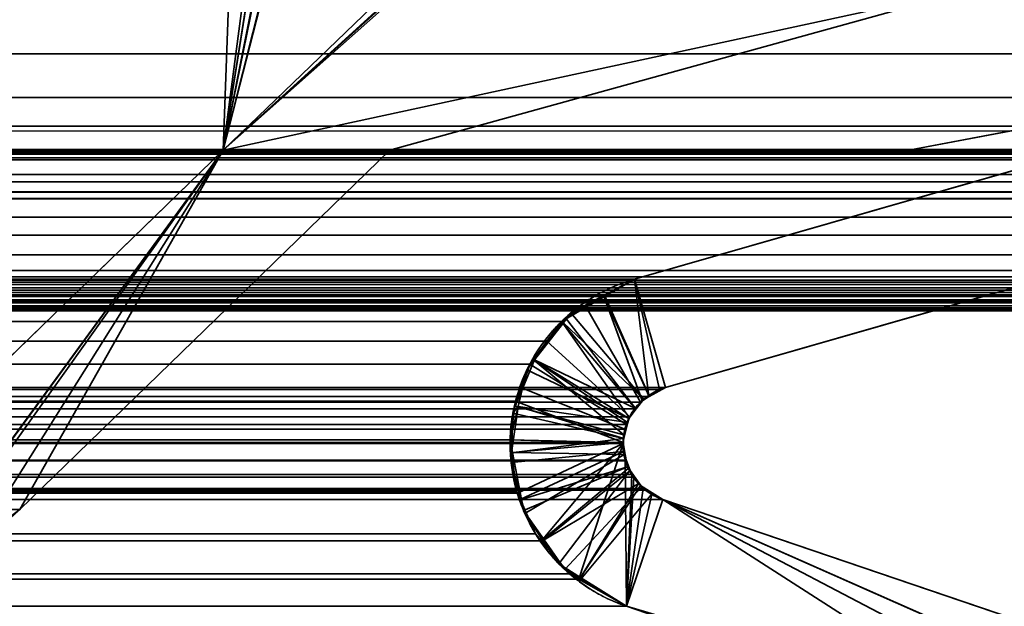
# Model space of a CAD drawing. Header units: millimetres. Extents: x -490 to 6690, y -115 to 132.
# Tile 985 of 1031: x 6504.02 to 6509.1, y 0.79 to 3.82. Entities that reach past the tile are written whole.
import ezdxf

# ---------------------------------------------------------------- set-up
doc = ezdxf.new("R2010")
doc.units = ezdxf.units.MM
doc.layers.add('151', color=7, linetype='Continuous', true_color=0xffffff)

# ---------------------------------------------------------------- blocks, each defined once
blk = doc.blocks.new('UG_SURFACE_342')
at = {"layer": '151', "color": 14, "linetype": 'Continuous', "lineweight": 35}
for points in [[(6517.3001, -10, 2024.3001), (6517.3001, 19, 2024.3001), (5482.6999, 19, 2024.3001), (5482.6999, -10, 2024.3001)], [(6513.2499, 16.25, 2020.2501), (6513.2499, -22, 2020.2501), (5486.7501, -22, 2020.2501), (5486.7501, 16.25, 2020.2501)]]:
    blk.add_3dface(points, dxfattribs=at)
blk = doc.blocks.new('UG_SURFACE_343')
at = {"layer": '151', "color": 7, "linetype": 'Continuous', "lineweight": 35}
for points in [[(5486.7501, 16, 2020.2501), (5486.7501, -22, 2020.2501), (6513.2499, -22, 2020.2501), (6513.2499, 16, 2020.2501)], [(6513, 16, 2020), (6513, -22, 2020), (5487, -22, 2020), (5487, 16, 2020)]]:
    blk.add_3dface(points, dxfattribs=at)
blk = doc.blocks.new('UG_SURFACE_351')
at = {"layer": '151', "color": 46, "linetype": 'Continuous', "lineweight": 35}
for points in [[(6506.6943, 4.6182, 2013.6945), (6506.7863, 4.6403, 2013.7866), (6508.9998, 4, 2016), (6505.0678, 3.15, 2012.0678)], [(6505.0678, 3.15, 2012.0678), (6506.5589, 4.5858, 2013.5591), (6506.6943, 4.6182, 2013.6945)], [(6505.4245, 4.5638, 2012.4242), (6505.5161, 4.5858, 2012.5163), (6506.5589, 4.5858, 2013.5591), (6505.0678, 3.15, 2012.0678)], [(6505.3411, 4.524, 2012.3408), (6505.3787, 4.5529, 2012.3789), (6505.4245, 4.5638, 2012.4242), (6505.0678, 3.15, 2012.0678)], [(6505.2743, 4.4603, 2012.2745), (6505.2929, 4.4877, 2012.2931), (6505.3411, 4.524, 2012.3408), (6505.0678, 3.15, 2012.0678)], [(6505.2295, 4.3804, 2012.2294), (6505.2433, 4.4141, 2012.2433), (6505.2743, 4.4603, 2012.2745), (6505.0678, 3.15, 2012.0678)], [(6505.0678, 3.15, 2012.0678), (6505.0998, 4, 2012.1), (6505.2295, 4.3804, 2012.2294)], [(5487.1984, 3.4215, 2019.8019), (6512.8016, 3.4215, 2019.8019), (6512.3963, 4, 2019.3963), (5487.6037, 4, 2019.3963)], [(6505.0678, 3.15, 2012.0678), (6501.8001, 3.15, 2008.8), (6500.9999, 4, 2007.9999), (6505.0998, 4, 2012.1)], [(6505.929, 3.15, 2012.9292), (6505.0678, 3.15, 2012.0678), (6508.9998, 4, 2016)], [(6511.2467, 3.6468, 2018.2469), (6508.6079, 3.15, 2015.6081), (6505.929, 3.15, 2012.9292), (6508.9998, 4, 2016)], [(6508.9998, 4, 2016), (6512.3963, 4, 2019.3963), (6511.2467, 3.6468, 2018.2469)], [(5492.8088, 2.4839, 2014.1912), (5488.7533, 3.6468, 2018.2469), (6511.2467, 3.6468, 2018.2469), (6507.1912, 2.4839, 2014.1912)], [(5488.7533, 3.6468, 2018.2469), (5491.3921, 3.15, 2015.6081), (6508.6079, 3.15, 2015.6081), (6511.2467, 3.6468, 2018.2469)], [(6507.1912, 2.4839, 2014.1912), (6511.2467, 3.6468, 2018.2469), (6511.5824, 3.1368, 2018.5823), (6507.3519, 1.9237, 2014.3518)], [(5487.1984, 3.4215, 2019.8019), (5487.1364, 3.3483, 2019.8638), (6512.9075, 3.2733, 2019.9075)], [(6512.9075, 3.2733, 2019.9075), (6512.8016, 3.4215, 2019.8019), (5487.1984, 3.4215, 2019.8019)], [(5487.1364, 3.3483, 2019.8638), (5487.0949, 3.2711, 2019.9051), (6512.9075, 3.2733, 2019.9075)], [(5487.0429, 3.1743, 2019.9571), (6512.9247, 3.2492, 2019.9246), (6512.9075, 3.2733, 2019.9075)], [(6512.9075, 3.2733, 2019.9075), (5487.0949, 3.2711, 2019.9051), (5487.0429, 3.1743, 2019.9571)], [(5487.0429, 3.1743, 2019.9571), (6512.9762, 3.1102, 2019.9761), (6512.9247, 3.2492, 2019.9246)], [(5487.0429, 3.1743, 2019.9571), (5487.0234, 3.1107, 2019.9764), (6512.9762, 3.1102, 2019.9761)], [(6512.0039, 3.1289, 2019.0036), (5487.9961, 3.1289, 2019.0036), (5488.0466, 3.1528, 2018.9531)], [(5488.0466, 3.1528, 2018.9531), (5488.2293, 3.1449, 2018.7709), (6511.7707, 3.1449, 2018.7709), (6511.9534, 3.1528, 2018.9531)], [(6511.9534, 3.1528, 2018.9531), (6512.0039, 3.1289, 2019.0036), (5488.0466, 3.1528, 2018.9531)], [(6512.9762, 3.1102, 2019.9761), (5487.0234, 3.1107, 2019.9764), (5487.0195, 3.0974, 2019.9804)], [(5487.0195, 3.0974, 2019.9804), (6512.98, 3.0997, 2019.98), (6512.9762, 3.1102, 2019.9761)], [(5487.9961, 3.1289, 2019.0036), (6512.0039, 3.1289, 2019.0036), (6512.2266, 3.0237, 2019.2263), (5487.7734, 3.0237, 2019.2263)], [(5488.4176, 3.1368, 2018.5823), (6511.5824, 3.1368, 2018.5823), (6511.7707, 3.1449, 2018.7709), (5488.2293, 3.1449, 2018.7709)], [(5488.4176, 3.1368, 2018.5823), (5492.6481, 1.9237, 2014.3518), (6507.3519, 1.9237, 2014.3518), (6511.5824, 3.1368, 2018.5823)], [(6505.929, 3.15, 2012.9292), (6508.6079, 3.15, 2015.6081), (5491.3921, 3.15, 2015.6081), (5494.071, 3.15, 2012.9292)], [(5494.071, 3.15, 2012.9292), (5495.9822, 1.2939, 2011.0178), (6504.0178, 1.2939, 2011.0178), (6505.929, 3.15, 2012.9292)], [(6505.0678, 3.15, 2012.0678), (5494.9322, 3.15, 2012.0678), (5498.1999, 3.15, 2008.8), (6501.8001, 3.15, 2008.8)], [(6505.0678, 3.15, 2012.0678), (6502.6479, 0.8, 2009.6481), (5497.3521, 0.8, 2009.6481), (5494.9322, 3.15, 2012.0678)], [(6503.4819, 0.9777, 2010.4818), (6503.4666, 0.9696, 2010.4668), (6502.6479, 0.8, 2009.6481), (6505.0678, 3.15, 2012.0678)], [(6505.0678, 3.15, 2012.0678), (6503.54, 1.009, 2010.5398), (6503.4819, 0.9777, 2010.4818)], [(6503.7951, 1.1266, 2010.7949), (6503.7742, 1.1111, 2010.7744), (6503.54, 1.009, 2010.5398), (6505.0678, 3.15, 2012.0678)], [(6505.0678, 3.15, 2012.0678), (6505.929, 3.15, 2012.9292), (6504.0178, 1.2939, 2011.0178), (6503.7951, 1.1266, 2010.7949)], [(5487.0195, 3.0974, 2019.9804), (5487, 2.933, 2020), (6513, 2.933, 2020)], [(5487.0195, 3.0974, 2019.9804), (6513, 2.933, 2020), (6512.98, 3.0997, 2019.98)], [(5487.6938, 2.986, 2019.3059), (5487.7734, 3.0237, 2019.2263), (6512.2266, 3.0237, 2019.2263), (6512.3062, 2.986, 2019.3059)], [(6512.3835, 2.8989, 2019.3834), (5487.6165, 2.8989, 2019.3834), (5487.6938, 2.986, 2019.3059)], [(6512.3062, 2.986, 2019.3059), (6512.3835, 2.8989, 2019.3834), (5487.6938, 2.986, 2019.3059)], [(5487, 2.933, 2020), (5487, 2.5278, 2020), (6513, 2.5278, 2020), (6513, 2.933, 2020)], [(5487.5317, 2.8036, 2019.4681), (5487.6165, 2.8989, 2019.3834), (6512.3835, 2.8989, 2019.3834), (6512.4683, 2.8036, 2019.4681)], [(6512.4683, 2.8036, 2019.4681), (5487.4883, 2.71, 2019.5117), (5487.5317, 2.8036, 2019.4681)], [(6512.4683, 2.8036, 2019.4681), (6512.5117, 2.71, 2019.5117), (5487.4883, 2.71, 2019.5117)], [(5487.4411, 2.6087, 2019.5589), (5487.4883, 2.71, 2019.5117), (6512.5117, 2.71, 2019.5117), (6512.5589, 2.6087, 2019.5589)], [(6512.5589, 2.6087, 2019.5589), (5487.4148, 2.4958, 2019.5851), (5487.4411, 2.6087, 2019.5589)], [(6512.5589, 2.6087, 2019.5589), (6512.5852, 2.4958, 2019.5851), (5487.4148, 2.4958, 2019.5851)], [(6513, 2.5278, 2020), (5487, 2.5278, 2020), (5487.0062, 2.478, 2019.994)], [(6512.9938, 2.478, 2019.994), (6513, 2.5278, 2020), (5487.0062, 2.478, 2019.994)], [(6512.5852, 2.4958, 2019.5851), (6512.5971, 2.4566, 2019.5971), (5487.4029, 2.4566, 2019.5971), (5487.4148, 2.4958, 2019.5851)], [(5487.0062, 2.478, 2019.994), (5487.0095, 2.4684, 2019.9902), (6512.9905, 2.4684, 2019.9902), (6512.9938, 2.478, 2019.994)], [(6512.9743, 2.4272, 2019.9742), (5487.0095, 2.4684, 2019.9902), (5487.0257, 2.4272, 2019.9742)], [(6512.9743, 2.4272, 2019.9742), (6512.9905, 2.4684, 2019.9902), (5487.0095, 2.4684, 2019.9902)], [(5487.3977, 2.439, 2019.6023), (6512.5971, 2.4566, 2019.5971), (6512.6023, 2.439, 2019.6023)], [(5487.3977, 2.439, 2019.6023), (5487.4029, 2.4566, 2019.5971), (6512.5971, 2.4566, 2019.5971)], [(5493.0606, 2.3564, 2013.9396), (5492.8088, 2.4839, 2014.1912), (6507.1912, 2.4839, 2014.1912)], [(6507.1912, 2.4839, 2014.1912), (6506.9427, 2.3391, 2013.943), (5493.0606, 2.3564, 2013.9396)], [(6507.2665, 1.8772, 2014.2665), (6507.2231, 1.8487, 2014.2231), (6506.9427, 2.3391, 2013.943), (6507.1912, 2.4839, 2014.1912)], [(6507.1912, 2.4839, 2014.1912), (6507.3204, 1.9128, 2014.3206), (6507.2665, 1.8772, 2014.2665)], [(6507.3519, 1.9237, 2014.3518), (6507.3204, 1.9128, 2014.3206), (6507.1912, 2.4839, 2014.1912)], [(5487.0257, 2.4272, 2019.9742), (5487.0358, 2.4142, 2019.9642), (6512.9642, 2.4142, 2019.9642), (6512.9743, 2.4272, 2019.9742)], [(6512.9642, 2.4142, 2019.9642), (5487.0358, 2.4142, 2019.9642), (5487.0644, 2.3771, 2019.9356)], [(6512.9356, 2.3771, 2019.9356), (6512.9642, 2.4142, 2019.9642), (5487.0644, 2.3771, 2019.9356)], [(6512.6314, 2.3936, 2019.6314), (5487.329, 2.3609, 2019.6712), (5487.3686, 2.3936, 2019.6314)], [(6512.6314, 2.3936, 2019.6314), (6512.671, 2.3609, 2019.6712), (5487.329, 2.3609, 2019.6712)], [(5487.3686, 2.3936, 2019.6314), (6512.6262, 2.402, 2019.6261), (6512.6314, 2.3936, 2019.6314)], [(5487.3686, 2.3936, 2019.6314), (5487.3738, 2.402, 2019.6261), (6512.6262, 2.402, 2019.6261)], [(6512.6023, 2.439, 2019.6023), (5487.3738, 2.402, 2019.6261), (5487.3977, 2.439, 2019.6023)], [(6512.6023, 2.439, 2019.6023), (6512.6262, 2.402, 2019.6261), (5487.3738, 2.402, 2019.6261)], [(5487.0644, 2.3771, 2019.9356), (5487.0787, 2.3679, 2019.9215), (6512.9213, 2.3679, 2019.9215), (6512.9356, 2.3771, 2019.9356)], [(6512.8698, 2.3343, 2019.8696), (5487.0787, 2.3679, 2019.9215), (5487.1302, 2.3343, 2019.8696)], [(6512.8698, 2.3343, 2019.8696), (6512.9213, 2.3679, 2019.9215), (5487.0787, 2.3679, 2019.9215)], [(6512.6896, 2.3454, 2019.6898), (5487.2746, 2.335, 2019.7253), (5487.3104, 2.3454, 2019.6898)], [(6512.6896, 2.3454, 2019.6898), (6512.7254, 2.335, 2019.7253), (5487.2746, 2.335, 2019.7253)], [(5487.3104, 2.3454, 2019.6898), (6512.671, 2.3609, 2019.6712), (6512.6896, 2.3454, 2019.6898)], [(5487.3104, 2.3454, 2019.6898), (5487.329, 2.3609, 2019.6712), (6512.671, 2.3609, 2019.6712)], [(5493.1068, 2.333, 2013.8934), (5493.0606, 2.3564, 2013.9396), (6506.9427, 2.3391, 2013.943)], [(5493.1068, 2.333, 2013.8934), (6506.9427, 2.3391, 2013.943), (6506.815, 2.2645, 2013.8149)], [(6506.815, 2.2645, 2013.8149), (6506.9427, 2.3391, 2013.943), (6507.2231, 1.8487, 2014.2231), (6507.1974, 1.8139, 2014.1973)], [(5487.1917, 2.3244, 2019.8085), (6512.8083, 2.3244, 2019.8085), (6512.8675, 2.334, 2019.8674), (5487.1325, 2.334, 2019.8674)], [(5487.2084, 2.3216, 2019.7914), (6512.7916, 2.3216, 2019.7914), (6512.8083, 2.3244, 2019.8085), (5487.1917, 2.3244, 2019.8085)], [(6512.7783, 2.3195, 2019.7783), (5487.2084, 2.3216, 2019.7914), (5487.2217, 2.3195, 2019.7783)], [(6512.7783, 2.3195, 2019.7783), (6512.7916, 2.3216, 2019.7914), (5487.2084, 2.3216, 2019.7914)], [(5487.2217, 2.3195, 2019.7783), (6512.7254, 2.335, 2019.7253), (6512.7783, 2.3195, 2019.7783)], [(5487.2217, 2.3195, 2019.7783), (5487.2746, 2.335, 2019.7253), (6512.7254, 2.335, 2019.7253)], [(6506.815, 2.2645, 2013.8149), (5493.2628, 2.1662, 2013.737), (5493.1068, 2.333, 2013.8934)], [(6506.815, 2.2645, 2013.8149), (6506.7391, 2.1628, 2013.7393), (5493.2628, 2.1662, 2013.737)], [(6507.1974, 1.8139, 2014.1973), (6507.1669, 1.7731, 2014.1671), (6506.7391, 2.1628, 2013.7393), (6506.815, 2.2645, 2013.8149)], [(5493.2985, 2.1282, 2013.7014), (5493.2628, 2.1662, 2013.737), (6506.7391, 2.1628, 2013.7393)], [(5493.2985, 2.1282, 2013.7014), (6506.7391, 2.1628, 2013.7393), (6506.6509, 2.0436, 2013.6509)], [(6506.6509, 2.0436, 2013.6509), (6506.7391, 2.1628, 2013.7393), (6507.1669, 1.7731, 2014.1671), (6507.1511, 1.7323, 2014.1513)], [(6506.6509, 2.0436, 2013.6509), (5493.3977, 1.9266, 2013.6023), (5493.2985, 2.1282, 2013.7014)], [(6506.6509, 2.0436, 2013.6509), (6506.6047, 1.9242, 2013.6049), (5493.3977, 1.9266, 2013.6023)], [(6507.1511, 1.7323, 2014.1513), (6507.1421, 1.7081, 2014.142), (6506.6047, 1.9242, 2013.6049), (6506.6509, 2.0436, 2013.6509)], [(6507.3204, 1.9128, 2014.3206), (5492.6481, 1.9237, 2014.3518), (5492.733, 1.8742, 2014.267)], [(6507.3204, 1.9128, 2014.3206), (6507.3519, 1.9237, 2014.3518), (5492.6481, 1.9237, 2014.3518)], [(5492.733, 1.8742, 2014.267), (6507.2665, 1.8772, 2014.2665), (6507.3204, 1.9128, 2014.3206)], [(5493.4053, 1.9111, 2013.5946), (5493.3977, 1.9266, 2013.6023), (6506.6047, 1.9242, 2013.6049)], [(6506.6047, 1.9242, 2013.6049), (5493.4478, 1.6979, 2013.5522), (5493.4053, 1.9111, 2013.5946)], [(5493.4478, 1.6979, 2013.5522), (6506.6047, 1.9242, 2013.6049), (6506.5775, 1.8537, 2013.5777)], [(6506.5775, 1.8537, 2013.5777), (6506.6047, 1.9242, 2013.6049), (6507.1421, 1.7081, 2014.142), (6507.133, 1.6396, 2014.133)], [(6507.2231, 1.8487, 2014.2231), (6507.2665, 1.8772, 2014.2665), (5492.733, 1.8742, 2014.267)], [(6507.2231, 1.8487, 2014.2231), (5492.733, 1.8742, 2014.267), (5492.7769, 1.8487, 2014.2231)], [(5492.7769, 1.8487, 2014.2231), (6507.1974, 1.8139, 2014.1973), (6507.2231, 1.8487, 2014.2231)], [(5492.7769, 1.8487, 2014.2231), (5492.8026, 1.8139, 2014.1973), (6507.1974, 1.8139, 2014.1973)], [(6506.5775, 1.8537, 2013.5777), (5493.4459, 1.6546, 2013.5543), (5493.4478, 1.6979, 2013.5522)], [(6506.5775, 1.8537, 2013.5777), (6506.5517, 1.6534, 2013.5517), (5493.4459, 1.6546, 2013.5543)], [(6507.133, 1.6396, 2014.133), (6507.1325, 1.6346, 2014.1325), (6506.5517, 1.6534, 2013.5517), (6506.5775, 1.8537, 2013.5777)], [(6507.1669, 1.7731, 2014.1671), (5492.8026, 1.8139, 2014.1973), (5492.8331, 1.7731, 2014.1671)], [(6507.1669, 1.7731, 2014.1671), (6507.1974, 1.8139, 2014.1973), (5492.8026, 1.8139, 2014.1973)], [(5492.8331, 1.7731, 2014.1671), (6507.1511, 1.7323, 2014.1513), (6507.1669, 1.7731, 2014.1671)], [(5492.8331, 1.7731, 2014.1671), (5492.8489, 1.7323, 2014.1513), (6507.1511, 1.7323, 2014.1513)], [(6507.1421, 1.7081, 2014.142), (5492.8489, 1.7323, 2014.1513), (5492.8579, 1.7081, 2014.142)], [(6507.1421, 1.7081, 2014.142), (6507.1511, 1.7323, 2014.1513), (5492.8489, 1.7323, 2014.1513)], [(5492.8579, 1.7081, 2014.142), (6507.133, 1.6396, 2014.133), (6507.1421, 1.7081, 2014.142)], [(5492.8579, 1.7081, 2014.142), (5492.867, 1.6396, 2014.133), (6507.133, 1.6396, 2014.133)], [(6507.1454, 1.5455, 2014.1456), (5492.8675, 1.6346, 2014.1325), (5492.8555, 1.5481, 2014.1444)], [(6507.1445, 1.5481, 2014.1444), (5492.867, 1.6396, 2014.133), (5492.8675, 1.6346, 2014.1325)], [(6507.1445, 1.5481, 2014.1444), (6507.1325, 1.6346, 2014.1325), (5492.867, 1.6396, 2014.133)], [(6507.1325, 1.6346, 2014.1325), (6507.133, 1.6396, 2014.133), (5492.867, 1.6396, 2014.133)], [(5492.8675, 1.6346, 2014.1325), (6507.1454, 1.5455, 2014.1456), (6507.1445, 1.5481, 2014.1444)], [(5493.4077, 1.3812, 2013.5922), (6506.5498, 1.6387, 2013.5496), (6506.5846, 1.3858, 2013.5846)], [(6506.5498, 1.6387, 2013.5496), (5493.4077, 1.3812, 2013.5922), (5493.4363, 1.4764, 2013.5634)], [(5493.4363, 1.4764, 2013.5634), (5493.4459, 1.6546, 2013.5543), (6506.5517, 1.6534, 2013.5517)], [(5493.4363, 1.4764, 2013.5634), (6506.5517, 1.6534, 2013.5517), (6506.5498, 1.6387, 2013.5496)], [(6507.1325, 1.6346, 2014.1325), (6506.5498, 1.6387, 2013.5496), (6506.5517, 1.6534, 2013.5517)], [(6506.588, 1.3781, 2013.5882), (6506.5846, 1.3858, 2013.5846), (6506.5498, 1.6387, 2013.5496), (6507.1325, 1.6346, 2014.1325)], [(6506.7115, 1.1326, 2013.7115), (6506.6805, 1.1689, 2013.6807), (6506.588, 1.3781, 2013.5882), (6507.1325, 1.6346, 2014.1325)], [(6507.1325, 1.6346, 2014.1325), (6506.9046, 0.9344, 2013.9048), (6506.8564, 0.962, 2013.8566), (6506.7115, 1.1326, 2013.7115)], [(6507.1325, 1.6346, 2014.1325), (6507.1445, 1.5481, 2014.1444), (6507.1502, 0.794, 2014.1501), (6506.9046, 0.9344, 2013.9048)], [(6507.1774, 1.4739, 2014.1773), (5492.8546, 1.5455, 2014.1456), (5492.8226, 1.4739, 2014.1773)], [(5492.8555, 1.5481, 2014.1444), (5492.8546, 1.5455, 2014.1456), (6507.1454, 1.5455, 2014.1456)], [(6507.1774, 1.4739, 2014.1773), (6507.1454, 1.5455, 2014.1456), (5492.8546, 1.5455, 2014.1456)], [(6507.1502, 0.794, 2014.1501), (6507.1445, 1.5481, 2014.1444), (6507.1454, 1.5455, 2014.1456), (6507.1774, 1.4739, 2014.1773)], [(6507.2374, 1.4031, 2014.2374), (5492.8122, 1.4615, 2014.1878), (5492.7626, 1.4031, 2014.2374)], [(5492.8226, 1.4739, 2014.1773), (5492.8122, 1.4615, 2014.1878), (6507.1878, 1.4615, 2014.1878)], [(6507.2374, 1.4031, 2014.2374), (6507.1878, 1.4615, 2014.1878), (5492.8122, 1.4615, 2014.1878)], [(5492.8226, 1.4739, 2014.1773), (6507.1878, 1.4615, 2014.1878), (6507.1774, 1.4739, 2014.1773)], [(6507.1502, 0.794, 2014.1501), (6507.1774, 1.4739, 2014.1773), (6507.1878, 1.4615, 2014.1878)], [(6507.1878, 1.4615, 2014.1878), (6507.2374, 1.4031, 2014.2374), (6507.1502, 0.794, 2014.1501)], [(5492.6624, 1.3457, 2014.3378), (6507.3376, 1.3457, 2014.3378), (6507.2536, 1.3937, 2014.2539), (5492.7464, 1.3937, 2014.2539)], [(5492.7626, 1.4031, 2014.2374), (5492.7464, 1.3937, 2014.2539), (6507.2536, 1.3937, 2014.2539)], [(5492.7626, 1.4031, 2014.2374), (6507.2536, 1.3937, 2014.2539), (6507.2374, 1.4031, 2014.2374)], [(5493.3777, 1.2812, 2013.6223), (5493.4077, 1.3812, 2013.5922), (6506.588, 1.3781, 2013.5882)], [(5493.3777, 1.2812, 2013.6223), (6506.588, 1.3781, 2013.5882), (6506.6805, 1.1689, 2013.6807)], [(6506.5846, 1.3858, 2013.5846), (6506.588, 1.3781, 2013.5882), (5493.4077, 1.3812, 2013.5922)], [(6507.1502, 0.794, 2014.1501), (6507.2374, 1.4031, 2014.2374), (6507.2536, 1.3937, 2014.2539), (6507.3376, 1.3457, 2014.3378)], [(5492.6624, 1.3457, 2014.3378), (5487.3829, -0.45, 2019.6168), (6512.6171, -0.45, 2019.6168), (6507.3376, 1.3457, 2014.3378)], [(6509.3751, 0.0371, 2016.3753), (6507.1502, 0.794, 2014.1501), (6507.3376, 1.3457, 2014.3378)], [(6507.3376, 1.3457, 2014.3378), (6512.6171, -0.45, 2019.6168), (6511.4965, -0.4967, 2018.4968), (6509.3751, 0.0371, 2016.3753)], [(6506.6805, 1.1689, 2013.6807), (5493.2866, 1.1342, 2013.7136), (5493.3777, 1.2812, 2013.6223)], [(5493.2399, 1.0594, 2013.7601), (5493.2866, 1.1342, 2013.7136), (6506.7115, 1.1326, 2013.7115)], [(5493.2399, 1.0594, 2013.7601), (6506.7115, 1.1326, 2013.7115), (6506.8564, 0.962, 2013.8566)], [(6506.6805, 1.1689, 2013.6807), (6506.7115, 1.1326, 2013.7115), (5493.2866, 1.1342, 2013.7136)], [(6506.8564, 0.962, 2013.8566), (5493.093, 0.9395, 2013.907), (5493.2399, 1.0594, 2013.7601)], [(5492.9914, 0.8563, 2014.0088), (5493.093, 0.9395, 2013.907), (6506.9046, 0.9344, 2013.9048)], [(5492.9914, 0.8563, 2014.0088), (6506.9046, 0.9344, 2013.9048), (6507.1502, 0.794, 2014.1501)], [(6506.8564, 0.962, 2013.8566), (6506.9046, 0.9344, 2013.9048), (5493.093, 0.9395, 2013.907)], [(6507.1502, 0.794, 2014.1501), (5492.8498, 0.794, 2014.1501), (5492.9914, 0.8563, 2014.0088)], [(5490.6249, 0.0371, 2016.3753), (5492.8498, 0.794, 2014.1501), (6507.1502, 0.794, 2014.1501), (6509.3751, 0.0371, 2016.3753)]]:
    blk.add_3dface(points, dxfattribs=at)
blk = doc.blocks.new('UG_SURFACE_352')
at = {"layer": '151', "color": 46, "linetype": 'Continuous', "lineweight": 35}
for points in [[(6506.7167, 4.6224, 2013.7169), (6506.6552, 4.5951, 2013.6552), (6505.0678, 3.15, 2012.0678), (6508.9998, 4, 2016)], [(6506.7191, 4.6137, -8), (6506.7291, 4.6154, -8), (6508.9998, 4, -8), (6505.0678, 3.15, -8)], [(6505.0678, 3.15, -8), (6506.5589, 4.5858, -8), (6506.7191, 4.6137, -8)], [(6505.0678, 3.15, 2012.0678), (6506.6552, 4.5951, 2013.6552), (6506.5589, 4.5858, 2013.5591)], [(6505.4317, 4.568, -8), (6505.5161, 4.5858, -8), (6506.5589, 4.5858, -8), (6505.0678, 3.15, -8)], [(6505.2295, 4.3804, 2012.2294), (6505.0998, 4, 2012.1), (6505.0678, 3.15, 2012.0678), (6506.5589, 4.5858, 2013.5591)], [(6505.3482, 4.5273, -8), (6505.3945, 4.5602, -8), (6505.4317, 4.568, -8), (6505.0678, 3.15, -8)], [(6505.0678, 3.15, -8), (6505.342, 4.5228, -8), (6505.3482, 4.5273, -8)], [(6505.2767, 4.4601, -8), (6505.2929, 4.4876, -8), (6505.342, 4.5228, -8), (6505.0678, 3.15, -8)], [(6505.0678, 3.15, -8), (6505.0998, 4, -8), (6505.2295, 4.3804, -8), (6505.2767, 4.4601, -8)], [(6505.0678, 3.15, -8), (6501.8001, 3.15, -8), (6500.9999, 4, -8), (6505.0998, 4, -8)], [(6505.0998, 4, 2012.1), (6500.9999, 4, 2007.9999), (6501.8001, 3.15, 2008.8), (6505.0678, 3.15, 2012.0678)], [(6505.929, 3.15, -8), (6505.0678, 3.15, -8), (6508.9998, 4, -8)], [(6508.9998, 4, 2016), (6505.0678, 3.15, 2012.0678), (6505.929, 3.15, 2012.9292)], [(6511.2467, 3.6468, -8), (6508.6079, 3.15, -8), (6505.929, 3.15, -8), (6508.9998, 4, -8)], [(6508.9998, 4, 2016), (6505.929, 3.15, 2012.9292), (6508.6079, 3.15, 2015.6081), (6511.2467, 3.6468, 2018.2469)], [(6508.9998, 4, -8), (6512.3963, 4, -8), (6511.2467, 3.6468, -8)], [(6511.2467, 3.6468, 2018.2469), (6512.3963, 4, 2019.3963), (6508.9998, 4, 2016)], [(6507.1912, 2.4839, 2014.1912), (6511.2467, 3.6468, 2018.2469), (6511.2467, 3.6468, -8), (6507.1912, 2.4839, -8)], [(6507.1912, 2.4839, -8), (6511.2467, 3.6468, -8), (6511.5824, 3.1368, -8), (6507.3519, 1.9237, -8)], [(6507.3519, 1.9237, 2014.3518), (6511.5824, 3.1368, 2018.5823), (6511.2467, 3.6468, 2018.2469), (6507.1912, 2.4839, 2014.1912)], [(6511.2467, 3.6468, 2018.2469), (6508.6079, 3.15, 2015.6081), (6508.6079, 3.15, -8), (6511.2467, 3.6468, -8)], [(6505.0678, 3.15, 2012.0678), (6501.8001, 3.15, 2008.8), (6501.8001, 3.15, -8), (6505.0678, 3.15, -8)], [(6503.48, 0.9761, -8), (6503.4642, 0.9674, -8), (6502.6479, 0.8, -8), (6505.0678, 3.15, -8)], [(6505.0678, 3.15, 2012.0678), (6502.6479, 0.8, 2009.6481), (6503.4719, 0.9736, 2010.4718), (6503.479, 0.9773, 2010.479)], [(6505.0678, 3.15, -8), (6502.6479, 0.8, -8), (6502.6479, 0.8, 2009.6481), (6505.0678, 3.15, 2012.0678)], [(6503.479, 0.9773, 2010.479), (6503.54, 1.009, 2010.5398), (6505.0678, 3.15, 2012.0678)], [(6505.0678, 3.15, -8), (6503.54, 1.009, -8), (6503.48, 0.9761, -8)], [(6504.0178, 1.2939, -8), (6503.7956, 1.1235, -8), (6503.54, 1.009, -8), (6505.0678, 3.15, -8)], [(6505.0678, 3.15, 2012.0678), (6503.54, 1.009, 2010.5398), (6503.7956, 1.1235, 2010.7956), (6504.0178, 1.2939, 2011.0178)], [(6505.929, 3.15, 2012.9292), (6504.0178, 1.2939, 2011.0178), (6504.0178, 1.2939, -8), (6505.929, 3.15, -8)], [(6505.0678, 3.15, -8), (6505.929, 3.15, -8), (6504.0178, 1.2939, -8)], [(6504.0178, 1.2939, 2011.0178), (6505.929, 3.15, 2012.9292), (6505.0678, 3.15, 2012.0678)], [(6505.929, 3.15, 2012.9292), (6505.929, 3.15, -8), (6508.6079, 3.15, -8), (6508.6079, 3.15, 2015.6081)], [(6511.5824, 3.1368, 2018.5823), (6507.3519, 1.9237, 2014.3518), (6507.3519, 1.9237, -8), (6511.5824, 3.1368, -8)], [(6507.1912, 2.4839, -8), (6507.0362, 2.4012, -8), (6507.0338, 2.3954, 2014.0336)], [(6507.0338, 2.3954, 2014.0336), (6507.1912, 2.4839, 2014.1912), (6507.1912, 2.4839, -8)], [(6507.268, 1.8769, 2014.2677), (6507.3519, 1.9237, 2014.3518), (6507.1912, 2.4839, 2014.1912), (6507.0338, 2.3954, 2014.0336)], [(6507.0362, 2.4012, -8), (6507.1912, 2.4839, -8), (6507.3519, 1.9237, -8), (6507.2684, 1.8791, -8)], [(6506.8359, 2.2844, 2013.8357), (6507.0362, 2.4012, -8), (6506.8636, 2.3089, -8)], [(6506.8359, 2.2844, 2013.8357), (6507.0338, 2.3954, 2014.0336), (6507.0362, 2.4012, -8)], [(6507.1988, 1.8132, 2014.1985), (6507.2317, 1.8569, 2014.2319), (6507.0338, 2.3954, 2014.0336), (6506.8359, 2.2844, 2013.8357)], [(6507.2684, 1.8791, -8), (6507.2398, 1.8639, -8), (6506.8636, 2.3089, -8), (6507.0362, 2.4012, -8)], [(6507.0338, 2.3954, 2014.0336), (6507.2317, 1.8569, 2014.2319), (6507.268, 1.8769, 2014.2677)], [(6506.8636, 2.3089, -8), (6506.8245, 2.2581, -8), (6506.8178, 2.2612, 2013.8178), (6506.8359, 2.2844, 2013.8357)], [(6506.8245, 2.2581, -8), (6506.8636, 2.3089, -8), (6507.2398, 1.8639, -8)], [(6506.6757, 2.066, -8), (6506.6695, 2.0691, 2013.6695), (6506.8178, 2.2612, 2013.8178), (6506.8245, 2.2581, -8)], [(6507.1564, 1.7428, 2014.1563), (6507.165, 1.7689, 2014.1649), (6506.8178, 2.2612, 2013.8178), (6506.6695, 2.0691, 2013.6695)], [(6506.6757, 2.066, -8), (6506.8245, 2.2581, -8), (6507.2398, 1.8639, -8), (6507.2012, 1.8136, -8)], [(6506.8359, 2.2844, 2013.8357), (6506.8178, 2.2612, 2013.8178), (6507.165, 1.7689, 2014.1649), (6507.1988, 1.8132, 2014.1985)], [(6506.6695, 2.0691, 2013.6695), (6506.6533, 2.0483, 2013.6533), (6506.5765, 1.8278, 2013.5767), (6507.1363, 1.6803, 2014.1363)], [(6506.6757, 2.066, -8), (6506.6366, 2.0151, -8), (6506.5765, 1.8278, 2013.5767)], [(6506.5765, 1.8278, 2013.5767), (6506.6533, 2.0483, 2013.6533), (6506.6757, 2.066, -8)], [(6507.1621, 1.7634, -8), (6506.6366, 2.0151, -8), (6506.6757, 2.066, -8)], [(6506.6533, 2.0483, 2013.6533), (6506.6695, 2.0691, 2013.6695), (6506.6757, 2.066, -8)], [(6506.6695, 2.0691, 2013.6695), (6507.1363, 1.6803, 2014.1363), (6507.1564, 1.7428, 2014.1563)], [(6507.2012, 1.8136, -8), (6507.1621, 1.7634, -8), (6506.6757, 2.066, -8)], [(6506.6366, 2.0151, -8), (6506.5913, 1.8264, -8), (6506.5765, 1.8278, 2013.5767)], [(6506.5913, 1.8264, -8), (6506.6366, 2.0151, -8), (6507.1621, 1.7634, -8), (6507.1573, 1.7436, -8)], [(6507.3519, 1.9237, -8), (6507.3519, 1.9237, 2014.3518), (6507.268, 1.8769, 2014.2677)], [(6507.268, 1.8769, 2014.2677), (6507.2684, 1.8791, -8), (6507.3519, 1.9237, -8)], [(6507.2317, 1.8569, 2014.2319), (6507.1988, 1.8132, 2014.1985), (6507.2012, 1.8136, -8)], [(6507.2317, 1.8569, 2014.2319), (6507.2012, 1.8136, -8), (6507.2398, 1.8639, -8)], [(6507.2684, 1.8791, -8), (6507.268, 1.8769, 2014.2677), (6507.2317, 1.8569, 2014.2319)], [(6507.2317, 1.8569, 2014.2319), (6507.2398, 1.8639, -8), (6507.2684, 1.8791, -8)], [(6506.5913, 1.8264, -8), (6506.5498, 1.654, -8), (6506.5565, 1.586, 2013.5567)], [(6507.1373, 1.6606, -8), (6507.1325, 1.6398, -8), (6506.5498, 1.654, -8), (6506.5913, 1.8264, -8)], [(6506.5565, 1.586, 2013.5567), (6506.5641, 1.7911, 2013.5639), (6506.5913, 1.8264, -8)], [(6506.5641, 1.7911, 2013.5639), (6506.5565, 1.586, 2013.5567), (6507.1359, 1.6614, 2014.1358)], [(6506.5641, 1.7911, 2013.5639), (6506.5765, 1.8278, 2013.5767), (6506.5913, 1.8264, -8)], [(6507.1359, 1.6614, 2014.1358), (6507.1363, 1.6803, 2014.1363), (6506.5765, 1.8278, 2013.5767), (6506.5641, 1.7911, 2013.5639)], [(6506.5913, 1.8264, -8), (6507.1573, 1.7436, -8), (6507.1373, 1.6606, -8)], [(6507.1621, 1.7634, -8), (6507.2012, 1.8136, -8), (6507.1988, 1.8132, 2014.1985)], [(6507.1621, 1.7634, -8), (6507.1988, 1.8132, 2014.1985), (6507.165, 1.7689, 2014.1649)], [(6507.1573, 1.7436, -8), (6507.1564, 1.7428, 2014.1563), (6507.1363, 1.6803, 2014.1363)], [(6507.1363, 1.6803, 2014.1363), (6507.1373, 1.6606, -8), (6507.1573, 1.7436, -8)], [(6507.165, 1.7689, 2014.1649), (6507.1564, 1.7428, 2014.1563), (6507.1573, 1.7436, -8)], [(6507.165, 1.7689, 2014.1649), (6507.1573, 1.7436, -8), (6507.1621, 1.7634, -8)], [(6507.1363, 1.6803, 2014.1363), (6507.1359, 1.6614, 2014.1358), (6507.1373, 1.6606, -8)], [(6506.5498, 1.654, -8), (6506.5622, 1.5886, -8), (6506.5565, 1.586, 2013.5567)], [(6506.5622, 1.5886, -8), (6506.5498, 1.654, -8), (6507.1325, 1.6398, -8)], [(6506.5565, 1.586, 2013.5567), (6506.5551, 1.536, 2013.5548), (6507.1349, 1.5937, 2014.1349), (6507.1359, 1.6614, 2014.1358)], [(6506.5622, 1.5886, -8), (6507.1325, 1.6398, -8), (6507.144, 1.5787, -8)], [(6507.1325, 1.6398, -8), (6507.1359, 1.6614, 2014.1358), (6507.1349, 1.5937, 2014.1349)], [(6507.1325, 1.6398, -8), (6507.1373, 1.6606, -8), (6507.1359, 1.6614, 2014.1358)], [(6507.1349, 1.5937, 2014.1349), (6507.144, 1.5787, -8), (6507.1325, 1.6398, -8)], [(6507.1349, 1.5937, 2014.1349), (6506.5551, 1.536, 2013.5548), (6506.6056, 1.3476, 2013.6058)], [(6506.5551, 1.536, 2013.5548), (6506.5622, 1.5886, -8), (6506.6085, 1.3454, -8)], [(6506.5551, 1.536, 2013.5548), (6506.5565, 1.586, 2013.5567), (6506.5622, 1.5886, -8)], [(6507.144, 1.5787, -8), (6507.1559, 1.515, -8), (6506.6085, 1.3454, -8), (6506.5622, 1.5886, -8)], [(6506.6056, 1.3476, 2013.6058), (6506.6257, 1.2731, 2013.6259), (6507.1392, 1.5785, 2014.1392), (6507.1349, 1.5937, 2014.1349)], [(6506.6257, 1.2731, 2013.6259), (6506.7177, 1.1374, 2013.7177), (6507.1597, 1.5064, 2014.1599), (6507.1392, 1.5785, 2014.1392)], [(6507.1349, 1.5937, 2014.1349), (6507.1392, 1.5785, 2014.1392), (6507.144, 1.5787, -8)], [(6507.1559, 1.515, -8), (6507.144, 1.5787, -8), (6507.1392, 1.5785, 2014.1392)], [(6507.1697, 1.4958, -8), (6507.1559, 1.515, -8), (6507.1392, 1.5785, 2014.1392)], [(6507.1392, 1.5785, 2014.1392), (6507.1597, 1.5064, 2014.1599), (6507.1697, 1.4958, -8)], [(6506.6085, 1.3454, -8), (6506.6056, 1.3476, 2013.6058), (6506.5551, 1.536, 2013.5548)], [(6507.1559, 1.515, -8), (6506.619, 1.2891, -8), (6506.6085, 1.3454, -8)], [(6506.7253, 1.1369, -8), (6506.619, 1.2891, -8), (6507.1559, 1.515, -8), (6507.1697, 1.4958, -8)], [(6507.1673, 1.4954, 2014.1675), (6507.1597, 1.5064, 2014.1599), (6506.7177, 1.1374, 2013.7177), (6506.8016, 1.0139, 2013.8013)], [(6507.1697, 1.4958, -8), (6507.2155, 1.4301, -8), (6506.7253, 1.1369, -8)], [(6507.2136, 1.4297, 2014.2133), (6507.1673, 1.4954, 2014.1675), (6506.8016, 1.0139, 2013.8013), (6506.9132, 0.9433, 2013.9134)], [(6507.1597, 1.5064, 2014.1599), (6507.1673, 1.4954, 2014.1675), (6507.1697, 1.4958, -8)], [(6507.1697, 1.4958, -8), (6507.1673, 1.4954, 2014.1675), (6507.2136, 1.4297, 2014.2133), (6507.2155, 1.4301, -8)], [(6507.2155, 1.4301, -8), (6507.2289, 1.4109, -8), (6506.8316, 0.9846, -8), (6506.7253, 1.1369, -8)], [(6506.9132, 0.9433, 2013.9134), (6507.2222, 1.4174, 2014.2219), (6507.2136, 1.4297, 2014.2133)], [(6507.2289, 1.4109, -8), (6507.2155, 1.4301, -8), (6507.2136, 1.4297, 2014.2133), (6507.2222, 1.4174, 2014.2219)], [(6506.9146, 0.935, -8), (6506.8316, 0.9846, -8), (6507.2289, 1.4109, -8), (6507.2842, 1.3777, -8)], [(6507.2832, 1.3795, 2014.2832), (6507.2222, 1.4174, 2014.2219), (6506.9132, 0.9433, 2013.9134), (6507.1502, 0.794, 2014.1501)], [(6507.2842, 1.3777, -8), (6507.3376, 1.3457, -8), (6507.1502, 0.794, -8), (6506.9146, 0.935, -8)], [(6507.1502, 0.794, 2014.1501), (6507.3376, 1.3457, 2014.3378), (6507.2832, 1.3795, 2014.2832)], [(6507.2222, 1.4174, 2014.2219), (6507.2842, 1.3777, -8), (6507.2289, 1.4109, -8)], [(6507.2222, 1.4174, 2014.2219), (6507.2832, 1.3795, 2014.2832), (6507.2842, 1.3777, -8)], [(6507.3376, 1.3457, -8), (6507.2842, 1.3777, -8), (6507.2832, 1.3795, 2014.2832)], [(6507.2832, 1.3795, 2014.2832), (6507.3376, 1.3457, 2014.3378), (6507.3376, 1.3457, -8)], [(6506.6257, 1.2731, 2013.6259), (6506.6056, 1.3476, 2013.6058), (6506.6085, 1.3454, -8)], [(6506.6257, 1.2731, 2013.6259), (6506.6085, 1.3454, -8), (6506.619, 1.2891, -8)], [(6511.4965, -0.4967, -8), (6507.1502, 0.794, -8), (6507.3376, 1.3457, -8)], [(6507.3376, 1.3457, 2014.3378), (6507.1502, 0.794, 2014.1501), (6509.3751, 0.0371, 2016.3753)], [(6507.3376, 1.3457, -8), (6511.5695, -0.5259, -8), (6511.5175, -0.5051, -8)], [(6511.5175, -0.5051, -8), (6511.4965, -0.4967, -8), (6507.3376, 1.3457, -8)], [(6511.5695, -0.5259, -8), (6507.3376, 1.3457, -8), (6512.6171, -0.45, -8)], [(6507.3376, 1.3457, 2014.3378), (6509.3751, 0.0371, 2016.3753), (6510.4251, -0.273, 2017.4251)], [(6510.4251, -0.273, 2017.4251), (6511.4965, -0.4967, 2018.4968), (6512.6171, -0.45, 2019.6168), (6507.3376, 1.3457, 2014.3378)], [(6507.3376, 1.3457, 2014.3378), (6512.6171, -0.45, 2019.6168), (6512.6171, -0.45, -8), (6507.3376, 1.3457, -8)], [(6506.619, 1.2891, -8), (6506.7177, 1.1374, 2013.7177), (6506.6257, 1.2731, 2013.6259)], [(6506.619, 1.2891, -8), (6506.7253, 1.1369, -8), (6506.7177, 1.1374, 2013.7177)], [(6506.8016, 1.0139, 2013.8013), (6506.7177, 1.1374, 2013.7177), (6506.7253, 1.1369, -8)], [(6506.8016, 1.0139, 2013.8013), (6506.7253, 1.1369, -8), (6506.8316, 0.9846, -8)], [(6506.9146, 0.935, -8), (6506.9132, 0.9433, 2013.9134), (6506.8016, 1.0139, 2013.8013)], [(6506.8016, 1.0139, 2013.8013), (6506.8316, 0.9846, -8), (6506.9146, 0.935, -8)], [(6507.1502, 0.794, -8), (6507.1502, 0.794, 2014.1501), (6506.9132, 0.9433, 2013.9134)], [(6506.9132, 0.9433, 2013.9134), (6506.9146, 0.935, -8), (6507.1502, 0.794, -8)], [(6509.3751, 0.0371, 2016.3753), (6507.1502, 0.794, 2014.1501), (6507.1502, 0.794, -8), (6509.3751, 0.0371, -8)], [(6511.4965, -0.4967, -8), (6509.3751, 0.0371, -8), (6507.1502, 0.794, -8)]]:
    blk.add_3dface(points, dxfattribs=at)
blk = doc.blocks.new('UG_SURFACE_369')
at = {"layer": '151', "color": 254, "linetype": 'Continuous', "lineweight": 35}
for points in [[(6523.2501, 111.75, 2030.2501), (5476.7499, 111.75, 2030.2501), (5476.7499, -10, 2030.2501), (6523.2501, -10, 2030.2501)], [(6517.4999, 21, 2024.4999), (6517.4999, -8, 2024.4999), (5482.5001, -8, 2024.4999), (5482.5001, 21, 2024.4999)]]:
    blk.add_3dface(points, dxfattribs=at)
blk = doc.blocks.new('UG_SURFACE_390')
at = {"layer": '151', "color": 252, "linetype": 'Continuous', "lineweight": 35}
for points in [[(6690.0001, -6.2, 2201.9999), (6690.0001, 113.2, 2201.9999), (5309.9999, 113.2, 2201.9999), (5309.9999, -6.2, 2201.9999)], [(5460, -6.2, 2052), (5460, 113.2, 2052), (6540, 113.2, 2052), (6540, -6.2, 2052)]]:
    blk.add_3dface(points, dxfattribs=at)

msp = doc.modelspace()

# ---------------------------------------------------------------- linework, layer by layer
at = {"layer": '151', "color": 253, "linetype": 'Continuous', "lineweight": -3}
for p, q in [((5488.7531, 3.6468, 2018.2469), (6511.2469, 3.6468, 2018.2469)), ((6511.2469, 3.6468, 2018.2469), (6507.1912, 2.4839, 2014.1912)), ((6511.2469, 3.6468, 2018.2469), (6507.1912, 2.4839, 2014.1912)), ((6507.1912, 2.4839, -8), (6511.2469, 3.6468, -8)), ((6511.2469, 3.6468, -8), (6508.6081, 3.15, -8)), ((6508.6081, 3.15, 2015.6081), (6511.2469, 3.6468, 2018.2469)), ((6508.6081, 3.15, 2015.6081), (6511.2469, 3.6468, 2018.2469)), ((6512.8018, 3.4215, 2019.8018), (5487.1982, 3.4215, 2019.8018)), ((6511.5823, 3.1368, 2018.5823), (5488.4177, 3.1368, 2018.5823)), ((5491.3919, 3.15, 2015.6081), (6508.6081, 3.15, 2015.6081)), ((5494.0709, 3.15, 2012.9291), (6505.9291, 3.15, 2012.9291)), ((5494.9321, 3.15, 2012.0679), (6505.0679, 3.15, 2012.0679)), ((6501.8, 3.15, -8), (6505.0679, 3.15, -8)), ((6501.8, 3.15, 2008.8), (6505.0679, 3.15, 2012.0679)), ((6505.0679, 3.15, 2012.0679), (6501.8, 3.15, 2008.8)), ((6502.6481, 0.8, 2009.6481), (6505.0679, 3.15, 2012.0679)), ((6505.0679, 3.15, -8), (6502.6481, 0.8, -8)), ((6502.6481, 0.8, 2009.6481), (6505.0679, 3.15, 2012.0679)), ((6505.9291, 3.15, -8), (6504.0179, 1.2939, -8)), ((6504.0179, 1.2939, 2011.0179), (6505.9291, 3.15, 2012.9291)), ((6504.0179, 1.2939, 2011.0179), (6505.9291, 3.15, 2012.9291)), ((6505.0679, 3.15, 2012.0679), (6505.0679, 3.15, -8)), ((6508.6081, 3.15, 2015.6081), (6505.9291, 3.15, 2012.9291)), ((6505.9291, 3.15, 2012.9291), (6505.9291, 3.15, -8)), ((6508.6081, 3.15, -8), (6505.9291, 3.15, -8)), ((6505.9291, 3.15, 2012.9291), (6508.6081, 3.15, 2015.6081)), ((6511.5823, 3.1368, -8), (6507.3518, 1.9237, -8)), ((6511.5823, 3.1368, 2018.5823), (6507.3518, 1.9237, 2014.3518)), ((6511.5823, 3.1368, 2018.5823), (6507.3518, 1.9237, 2014.3518)), ((6508.6081, 3.15, 2015.6081), (6508.6081, 3.15, -8)), ((6513, 2.933, 2020), (5487, 2.933, 2020)), ((6513, 2.5278, 2020), (5487, 2.5278, 2020)), ((6512.5851, 2.4958, 2019.5851), (5487.4149, 2.4958, 2019.5851)), ((5492.8088, 2.4839, 2014.1912), (6507.1912, 2.4839, 2014.1912)), ((6507.1912, 2.4839, 2014.1912), (6507.1912, 2.4839, -8)), ((6507.3518, 1.9237, 2014.3518), (5492.6482, 1.9237, 2014.3518)), ((6507.3518, 1.9237, -8), (6507.3518, 1.9237, 2014.3518)), ((6507.3378, 1.3457, 2014.3378), (5492.6622, 1.3457, 2014.3378)), ((6507.3378, 1.3457, 2014.3378), (6512.6169, -0.45, 2019.6169)), ((6507.3378, 1.3457, -8), (6507.3378, 1.3457, 2014.3378)), ((6512.6169, -0.45, 2019.6169), (6507.3378, 1.3457, 2014.3378)), ((6507.3378, 1.3457, -8), (6512.6169, -0.45, -8)), ((6504.0179, 1.2939, 2011.0179), (6504.0179, 1.2939, -8)), ((5492.8499, 0.794, 2014.1501), (6507.1501, 0.794, 2014.1501)), ((6507.1501, 0.794, 2014.1501), (6507.1501, 0.794, -8))]:
    msp.add_line(p, q, dxfattribs=at)
at = {"layer": '151', "color": 253, "linetype": 'Continuous', "lineweight": -3, "extrusion": (0, 0, -1)}
msp.add_arc((-6507.4353, 1.6325, 8), 0.8857, 288.7857, 74.0002, dxfattribs=at)
at = {"layer": '151', "color": 253, "linetype": 'Continuous', "lineweight": -3}
msp.add_arc((6507.4353, 1.6325, -8), 0.3029, 105.9998, 251.2143, dxfattribs=at)
for points in [[(6507.1501, 0.794, 2014.1501), (6507.0475, 0.8289, 2014.0475), (6506.9467, 0.8842, 2013.9467), (6506.7915, 1.0182, 2013.7915), (6506.7307, 1.0874, 2013.7307), (6506.6411, 1.2332, 2013.6411), (6506.6076, 1.3069, 2013.6076), (6506.5616, 1.4653, 2013.5616), (6506.5491, 1.5528, 2013.5491), (6506.5502, 1.7116, 2013.5502), (6506.5601, 1.7852, 2013.5601), (6506.5952, 1.9214, 2013.5952), (6506.6205, 1.9857, 2013.6205), (6506.6958, 2.1294, 2013.6958), (6506.7528, 2.2036, 2013.7528), (6506.9009, 2.349, 2013.9009), (6506.999, 2.4109, 2013.999), (6507.1298, 2.4644, 2014.1298), (6507.1604, 2.475, 2014.1604), (6507.1912, 2.4839, 2014.1912)], [(6507.3378, 1.3457, 2014.3378), (6507.3027, 1.3576, 2014.3027), (6507.2682, 1.3765, 2014.2682), (6507.2151, 1.4224, 2014.2151), (6507.1943, 1.446, 2014.1943), (6507.1637, 1.4959, 2014.1637), (6507.1522, 1.5211, 2014.1522), (6507.1365, 1.5753, 2014.1365), (6507.1322, 1.6052, 2014.1322), (6507.1326, 1.6595, 2014.1326), (6507.136, 1.6847, 2014.136), (6507.148, 1.7313, 2014.148), (6507.1566, 1.7533, 2014.1566), (6507.1824, 1.8024, 2014.1824), (6507.2019, 1.8278, 2014.2019), (6507.2525, 1.8775, 2014.2525), (6507.2861, 1.8987, 2014.2861), (6507.3308, 1.9171, 2014.3308), (6507.3413, 1.9207, 2014.3413), (6507.3518, 1.9237, 2014.3518)]]:
    msp.add_open_spline(points, degree=3, knots=[0, 0, 0, 0, 0.171474, 0.171474, 0.295041, 0.295041, 0.392686, 0.392686, 0.491493, 0.491493, 0.574788, 0.574788, 0.656966, 0.656966, 0.779321, 0.779321, 0.949476, 0.949476, 1, 1, 1, 1], dxfattribs=at)
for points in [[(6507.1912, 2.4839, 2014.1912), (6506.9392, 2.4116, 2013.9392), (6506.67, 2.224, 2013.67), (6506.5563, 1.9161, 2013.5563), (6506.5435, 1.3919, 2013.5435), (6506.6421, 1.0789, 2013.6421), (6506.9019, 0.8784, 2013.9019), (6507.1501, 0.794, 2014.1501)], [(6507.3378, 1.3457, 2014.3378), (6507.2529, 1.3746, 2014.2529), (6507.164, 1.4431, 2014.164), (6507.1303, 1.5502, 2014.1303), (6507.1347, 1.7295, 2014.1347), (6507.1736, 1.8348, 2014.1736), (6507.2656, 1.899, 2014.2656), (6507.3518, 1.9237, 2014.3518)]]:
    msp.add_rational_spline(points, [1, 1, 0.974881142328, 1, 1, 0.974881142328, 1, 1], degree=4, knots=[0, 0, 0, 0, 0, 0.5, 0.5, 0.5, 1, 1, 1, 1, 1], dxfattribs=at)
msp.add_rational_spline([(6503.5398, 1.009, 2010.5398), (6503.6744, 1.0513, 2010.6744), (6503.8012, 1.114, 2010.8012), (6503.9167, 1.1957, 2010.9167), (6504.0179, 1.2939, 2011.0179)], [1, 0.986449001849, 0.981932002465, 0.986449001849, 1], degree=4, dxfattribs=at)

# ---------------------------------------------------------------- block references
for name in ['UG_SURFACE_390', 'UG_SURFACE_369', 'UG_SURFACE_342', 'UG_SURFACE_343', 'UG_SURFACE_351', 'UG_SURFACE_352']:
    msp.add_blockref(name, (0, 0), dxfattribs=at)

doc.saveas('drawing.dxf')
